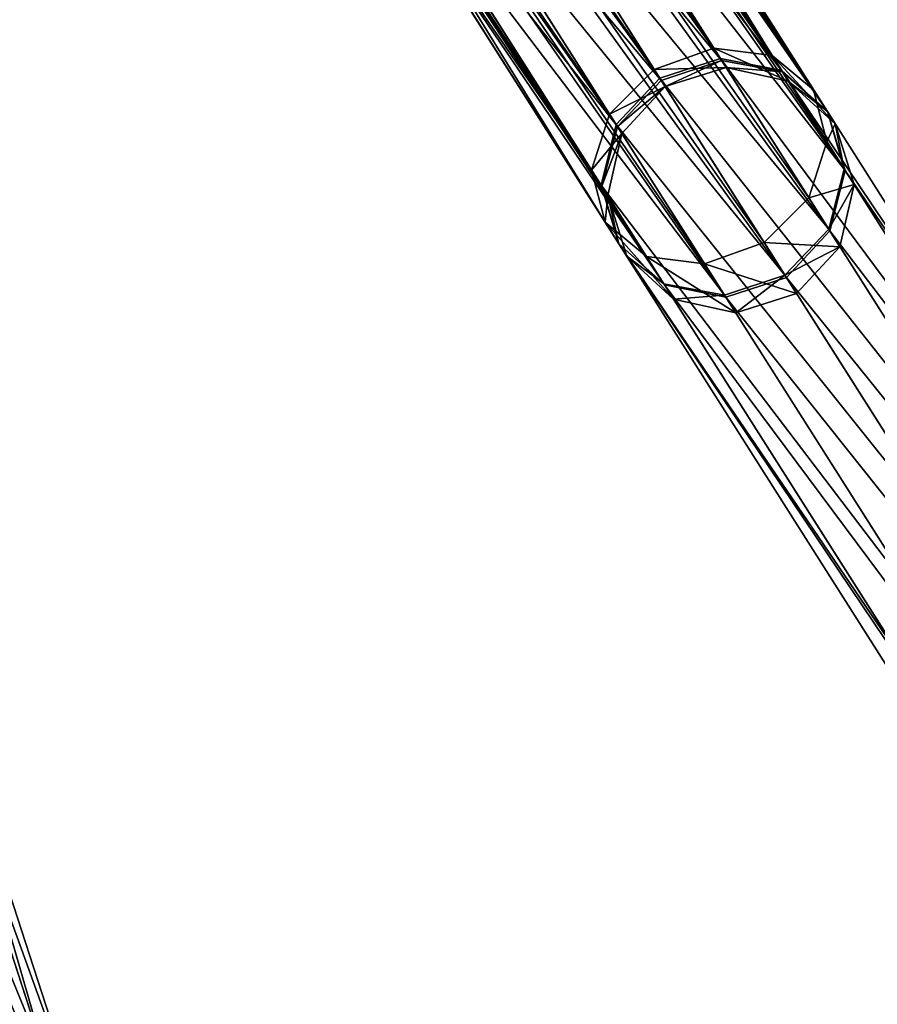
# Model space of a CAD drawing. Header units: millimetres. Extents: x 0 to 316, y 0 to 317.
# Tile 300 of 656: x 176 to 186, y 106 to 118. Entities that reach past the tile are written whole.
import ezdxf

# ---------------------------------------------------------------- set-up
doc = ezdxf.new("R2010")
doc.units = ezdxf.units.MM
doc.header["$LTSCALE"] = 25.4
doc.layers.get('0').update_dxf_attribs({"true_color": 0xff5454})

# ---------------------------------------------------------------- blocks, each defined once
blk = doc.blocks.new('LUKSOR-L-8847.STL')
at = {"color": 250, "true_color": 0x262626}
mesh = blk.add_polyface(dxfattribs=at)
corners = [(17.208, 132.764, 656.481), (26.679, 119.24, 677.559), (17.922, 133.039, 656.349), (25.956, 118.979, 677.672)]
mesh.append_faces([[corners[k] for k in face] for face in [(0, 1, 2), (1, 0, 3)]], dxfattribs={"vtx0": -1, "color": 250})
mesh = blk.add_polyface(dxfattribs=at)
corners = [(17.922, 133.039, 656.349), (27.386, 119.15, 677.253), (18.606, 132.985, 655.986), (26.679, 119.24, 677.559)]
mesh.append_faces([[corners[k] for k in face] for face in [(0, 1, 2), (1, 0, 3)]], dxfattribs={"vtx0": -1, "color": 250})
mesh = blk.add_polyface(dxfattribs=at)
corners = [(19.078, 132.616, 655.491), (27.386, 119.15, 677.253), (27.89, 118.732, 676.834), (18.606, 132.985, 655.986)]
mesh.append_faces([[corners[k] for k in face] for face in [(0, 1, 2), (1, 0, 3)]], dxfattribs={"vtx0": -1, "color": 250})
mesh = blk.add_polyface(dxfattribs=at)
corners = [(25.956, 118.979, 677.672), (16.655, 132.235, 656.349), (25.412, 118.436, 677.559), (17.208, 132.764, 656.481)]
mesh.append_faces([[corners[k] for k in face] for face in [(0, 1, 2), (1, 0, 3)]], dxfattribs={"vtx0": -1, "color": 250})
mesh = blk.add_polyface(dxfattribs=at)
corners = [(19.21, 132.033, 654.996), (27.89, 118.732, 676.834), (28.053, 118.099, 676.415), (19.078, 132.616, 655.491)]
mesh.append_faces([[corners[k] for k in face] for face in [(0, 1, 2), (1, 0, 3)]], dxfattribs={"vtx0": -1, "color": 250})
mesh = blk.add_polyface(dxfattribs=at)
corners = [(25.412, 118.436, 677.559), (16.413, 131.592, 655.986), (25.193, 117.757, 677.253), (16.655, 132.235, 656.349)]
mesh.append_faces([[corners[k] for k in face] for face in [(0, 1, 2), (1, 0, 3)]], dxfattribs={"vtx0": -1, "color": 250})
mesh = blk.add_polyface(dxfattribs=at)
corners = [(18.968, 131.39, 654.634), (28.053, 118.099, 676.415), (27.834, 117.42, 676.109), (19.21, 132.033, 654.996)]
mesh.append_faces([[corners[k] for k in face] for face in [(0, 1, 2), (1, 0, 3)]], dxfattribs={"vtx0": -1, "color": 250})
mesh = blk.add_polyface(dxfattribs=at)
corners = [(25.193, 117.757, 677.253), (16.545, 131.009, 655.491), (25.357, 117.124, 676.834), (16.413, 131.592, 655.986)]
mesh.append_faces([[corners[k] for k in face] for face in [(0, 1, 2), (1, 0, 3)]], dxfattribs={"vtx0": -1, "color": 250})
mesh = blk.add_polyface(dxfattribs=at)
corners = [(18.415, 130.861, 654.501), (27.834, 117.42, 676.109), (27.29, 116.877, 675.997), (18.968, 131.39, 654.634)]
mesh.append_faces([[corners[k] for k in face] for face in [(0, 1, 2), (1, 0, 3)]], dxfattribs={"vtx0": -1, "color": 250})
mesh = blk.add_polyface(dxfattribs=at)
corners = [(25.357, 117.124, 676.834), (17.017, 130.641, 654.996), (25.86, 116.707, 676.415), (16.545, 131.009, 655.491)]
mesh.append_faces([[corners[k] for k in face] for face in [(0, 1, 2), (1, 0, 3)]], dxfattribs={"vtx0": -1, "color": 250})
mesh = blk.add_polyface(dxfattribs=at)
corners = [(27.29, 116.877, 675.997), (17.701, 130.587, 654.634), (18.415, 130.861, 654.501), (26.567, 116.616, 676.109)]
mesh.append_faces([[corners[k] for k in face] for face in [(0, 1, 2), (1, 0, 3)]], dxfattribs={"vtx0": -1, "color": 250})
mesh = blk.add_polyface(dxfattribs=at)
corners = [(26.567, 116.616, 676.109), (17.017, 130.641, 654.996), (17.701, 130.587, 654.634), (25.86, 116.707, 676.415)]
mesh.append_faces([[corners[k] for k in face] for face in [(0, 1, 2), (1, 0, 3)]], dxfattribs={"vtx0": -1, "color": 250})
mesh = blk.add_polyface(dxfattribs=at)
corners = [(19.287, 129.488, 524.926), (26.759, 119.114, 478.08), (26.022, 118.874, 478.022), (20.025, 129.725, 524.972)]
mesh.append_faces([[corners[k] for k in face] for face in [(0, 1, 2), (1, 0, 3)]], dxfattribs={"vtx0": -1, "color": 250})
mesh = blk.add_polyface(dxfattribs=at)
corners = [(20.025, 129.725, 524.972), (27.504, 118.965, 478.24), (26.759, 119.114, 478.08), (20.775, 129.567, 525.096)]
mesh.append_faces([[corners[k] for k in face] for face in [(0, 1, 2), (1, 0, 3)]], dxfattribs={"vtx0": -1, "color": 250})
mesh = blk.add_polyface(dxfattribs=at)
corners = [(20.775, 129.567, 525.096), (28.058, 118.467, 478.459), (27.504, 118.965, 478.24), (21.336, 129.058, 525.265)]
mesh.append_faces([[corners[k] for k in face] for face in [(0, 1, 2), (1, 0, 3)]], dxfattribs={"vtx0": -1, "color": 250})
mesh = blk.add_polyface(dxfattribs=at)
corners = [(18.759, 128.921, 524.972), (26.022, 118.874, 478.022), (25.492, 118.31, 478.08), (19.287, 129.488, 524.926)]
mesh.append_faces([[corners[k] for k in face] for face in [(0, 1, 2), (1, 0, 3)]], dxfattribs={"vtx0": -1, "color": 250})
mesh = blk.add_polyface(dxfattribs=at)
corners = [(28.058, 118.467, 478.459), (21.558, 128.334, 525.435), (28.273, 117.753, 478.677), (21.336, 129.058, 525.265)]
mesh.append_faces([[corners[k] for k in face] for face in [(0, 1, 2), (1, 0, 3)]], dxfattribs={"vtx0": -1, "color": 250})
mesh = blk.add_polyface(dxfattribs=at)
corners = [(18.582, 128.175, 525.096), (25.492, 118.31, 478.08), (25.31, 117.573, 478.24), (18.759, 128.921, 524.972)]
mesh.append_faces([[corners[k] for k in face] for face in [(0, 1, 2), (1, 0, 3)]], dxfattribs={"vtx0": -1, "color": 250})
mesh = blk.add_polyface(dxfattribs=at)
corners = [(28.273, 117.753, 478.677), (21.381, 127.588, 525.559), (28.09, 117.016, 478.837), (21.558, 128.334, 525.435)]
mesh.append_faces([[corners[k] for k in face] for face in [(0, 1, 2), (1, 0, 3)]], dxfattribs={"vtx0": -1, "color": 250})
mesh = blk.add_polyface(dxfattribs=at)
corners = [(18.803, 127.451, 525.265), (25.31, 117.573, 478.24), (25.525, 116.859, 478.459), (18.582, 128.175, 525.096)]
mesh.append_faces([[corners[k] for k in face] for face in [(0, 1, 2), (1, 0, 3)]], dxfattribs={"vtx0": -1, "color": 250})
mesh = blk.add_polyface(dxfattribs=at)
corners = [(28.09, 117.016, 478.837), (20.853, 127.021, 525.604), (27.56, 116.451, 478.896), (21.381, 127.588, 525.559)]
mesh.append_faces([[corners[k] for k in face] for face in [(0, 1, 2), (1, 0, 3)]], dxfattribs={"vtx0": -1, "color": 250})
mesh = blk.add_polyface(dxfattribs=at)
corners = [(26.079, 116.361, 478.677), (18.803, 127.451, 525.265), (25.525, 116.859, 478.459), (19.364, 126.941, 525.435)]
mesh.append_faces([[corners[k] for k in face] for face in [(0, 1, 2), (1, 0, 3)]], dxfattribs={"vtx0": -1, "color": 250})
mesh = blk.add_polyface(dxfattribs=at)
corners = [(27.56, 116.451, 478.896), (20.115, 126.784, 525.559), (26.824, 116.212, 478.837), (20.853, 127.021, 525.604)]
mesh.append_faces([[corners[k] for k in face] for face in [(0, 1, 2), (1, 0, 3)]], dxfattribs={"vtx0": -1, "color": 250})
mesh = blk.add_polyface(dxfattribs=at)
corners = [(26.824, 116.212, 478.837), (19.364, 126.941, 525.435), (26.079, 116.361, 478.677), (20.115, 126.784, 525.559)]
mesh.append_faces([[corners[k] for k in face] for face in [(0, 1, 2), (1, 0, 3)]], dxfattribs={"vtx0": -1, "color": 250})
mesh = blk.add_polyface(dxfattribs=at)
corners = [(22.919, 123.764, 690.215), (26.774, 119.09, 679.115), (26.04, 118.846, 679.043), (23.641, 124.026, 690.328)]
mesh.append_faces([[corners[k] for k in face] for face in [(0, 1, 2), (1, 0, 3)]], dxfattribs={"vtx0": -1, "color": 250})
mesh = blk.add_polyface(dxfattribs=at)
corners = [(23.641, 124.026, 690.328), (27.513, 118.951, 679.31), (26.774, 119.09, 679.115), (24.348, 123.937, 690.636)]
mesh.append_faces([[corners[k] for k in face] for face in [(0, 1, 2), (1, 0, 3)]], dxfattribs={"vtx0": -1, "color": 250})
mesh = blk.add_polyface(dxfattribs=at)
corners = [(24.348, 123.937, 690.636), (28.058, 118.467, 679.578), (27.513, 118.951, 679.31), (24.85, 123.521, 691.058)]
mesh.append_faces([[corners[k] for k in face] for face in [(0, 1, 2), (1, 0, 3)]], dxfattribs={"vtx0": -1, "color": 250})
mesh = blk.add_polyface(dxfattribs=at)
corners = [(22.375, 123.222, 690.328), (26.04, 118.846, 679.043), (25.508, 118.286, 679.115), (22.919, 123.764, 690.215)]
mesh.append_faces([[corners[k] for k in face] for face in [(0, 1, 2), (1, 0, 3)]], dxfattribs={"vtx0": -1, "color": 250})
mesh = blk.add_polyface(dxfattribs=at)
corners = [(28.058, 118.467, 679.578), (25.013, 122.889, 691.48), (28.264, 117.767, 679.845), (24.85, 123.521, 691.058)]
mesh.append_faces([[corners[k] for k in face] for face in [(0, 1, 2), (1, 0, 3)]], dxfattribs={"vtx0": -1, "color": 250})
mesh = blk.add_polyface(dxfattribs=at)
corners = [(22.155, 122.545, 690.636), (25.508, 118.286, 679.115), (25.319, 117.559, 679.31), (22.375, 123.222, 690.328)]
mesh.append_faces([[corners[k] for k in face] for face in [(0, 1, 2), (1, 0, 3)]], dxfattribs={"vtx0": -1, "color": 250})
mesh = blk.add_polyface(dxfattribs=at)
corners = [(28.264, 117.767, 679.845), (24.793, 122.212, 691.788), (28.075, 117.04, 680.04), (25.013, 122.889, 691.48)]
mesh.append_faces([[corners[k] for k in face] for face in [(0, 1, 2), (1, 0, 3)]], dxfattribs={"vtx0": -1, "color": 250})
mesh = blk.add_polyface(dxfattribs=at)
corners = [(22.317, 121.913, 691.058), (25.319, 117.559, 679.31), (25.525, 116.859, 679.578), (22.155, 122.545, 690.636)]
mesh.append_faces([[corners[k] for k in face] for face in [(0, 1, 2), (1, 0, 3)]], dxfattribs={"vtx0": -1, "color": 250})
mesh = blk.add_polyface(dxfattribs=at)
corners = [(28.075, 117.04, 680.04), (24.249, 121.67, 691.901), (27.542, 116.48, 680.112), (24.793, 122.212, 691.788)]
mesh.append_faces([[corners[k] for k in face] for face in [(0, 1, 2), (1, 0, 3)]], dxfattribs={"vtx0": -1, "color": 250})
mesh = blk.add_polyface(dxfattribs=at)
corners = [(26.07, 116.375, 679.845), (22.317, 121.913, 691.058), (25.525, 116.859, 679.578), (22.819, 121.497, 691.48)]
mesh.append_faces([[corners[k] for k in face] for face in [(0, 1, 2), (1, 0, 3)]], dxfattribs={"vtx0": -1, "color": 250})
mesh = blk.add_polyface(dxfattribs=at)
corners = [(27.542, 116.48, 680.112), (23.526, 121.408, 691.788), (26.808, 116.236, 680.04), (24.249, 121.67, 691.901)]
mesh.append_faces([[corners[k] for k in face] for face in [(0, 1, 2), (1, 0, 3)]], dxfattribs={"vtx0": -1, "color": 250})
mesh = blk.add_polyface(dxfattribs=at)
corners = [(26.808, 116.236, 680.04), (22.819, 121.497, 691.48), (26.07, 116.375, 679.845), (23.526, 121.408, 691.788)]
mesh.append_faces([[corners[k] for k in face] for face in [(0, 1, 2), (1, 0, 3)]], dxfattribs={"vtx0": -1, "color": 250})
mesh = blk.add_polyface(dxfattribs=at)
corners = [(25.956, 118.979, 677.672), (26.828, 119.005, 678.315), (26.679, 119.24, 677.559), (26.088, 118.771, 678.338)]
mesh.append_faces([[corners[k] for k in face] for face in [(0, 1, 2), (1, 0, 3)]], dxfattribs={"vtx0": -1, "color": 250})
mesh = blk.add_polyface(dxfattribs=at)
corners = [(26.679, 119.24, 677.559), (27.584, 118.838, 678.253), (27.386, 119.15, 677.253), (26.828, 119.005, 678.315)]
mesh.append_faces([[corners[k] for k in face] for face in [(0, 1, 2), (1, 0, 3)]], dxfattribs={"vtx0": -1, "color": 250})
mesh = blk.add_polyface(dxfattribs=at)
corners = [(26.022, 118.874, 478.022), (30.505, 113.21, 461.243), (29.777, 112.958, 461.148), (26.759, 119.114, 478.08)]
mesh.append_faces([[corners[k] for k in face] for face in [(0, 1, 2), (1, 0, 3)]], dxfattribs={"vtx0": -1, "color": 250})
mesh = blk.add_polyface(dxfattribs=at)
corners = [(26.088, 118.771, 678.338), (26.774, 119.09, 679.115), (26.828, 119.005, 678.315), (26.04, 118.846, 679.043)]
mesh.append_faces([[corners[k] for k in face] for face in [(0, 1, 2), (1, 0, 3)]], dxfattribs={"vtx0": -1, "color": 250})
mesh = blk.add_polyface(dxfattribs=at)
corners = [(26.759, 119.114, 478.08), (31.228, 113.096, 461.502), (30.505, 113.21, 461.243), (27.504, 118.965, 478.24)]
mesh.append_faces([[corners[k] for k in face] for face in [(0, 1, 2), (1, 0, 3)]], dxfattribs={"vtx0": -1, "color": 250})
mesh = blk.add_polyface(dxfattribs=at)
corners = [(26.828, 119.005, 678.315), (27.513, 118.951, 679.31), (27.584, 118.838, 678.253), (26.774, 119.09, 679.115)]
mesh.append_faces([[corners[k] for k in face] for face in [(0, 1, 2), (1, 0, 3)]], dxfattribs={"vtx0": -1, "color": 250})
mesh = blk.add_polyface(dxfattribs=at)
corners = [(27.386, 119.15, 677.253), (28.153, 118.317, 678.168), (27.89, 118.732, 676.834), (27.584, 118.838, 678.253)]
mesh.append_faces([[corners[k] for k in face] for face in [(0, 1, 2), (1, 0, 3)]], dxfattribs={"vtx0": -1, "color": 250})
mesh = blk.add_polyface(dxfattribs=at)
corners = [(26.088, 118.771, 678.338), (25.412, 118.436, 677.559), (25.562, 118.201, 678.315), (25.956, 118.979, 677.672)]
mesh.append_faces([[corners[k] for k in face] for face in [(0, 1, 2), (1, 0, 3)]], dxfattribs={"vtx0": -1, "color": 250})
mesh = blk.add_polyface(dxfattribs=at)
corners = [(27.504, 118.965, 478.24), (31.752, 112.645, 461.856), (31.228, 113.096, 461.502), (28.058, 118.467, 478.459)]
mesh.append_faces([[corners[k] for k in face] for face in [(0, 1, 2), (1, 0, 3)]], dxfattribs={"vtx0": -1, "color": 250})
mesh = blk.add_polyface(dxfattribs=at)
corners = [(25.492, 118.31, 478.08), (29.777, 112.958, 461.148), (29.239, 112.406, 461.243), (26.022, 118.874, 478.022)]
mesh.append_faces([[corners[k] for k in face] for face in [(0, 1, 2), (1, 0, 3)]], dxfattribs={"vtx0": -1, "color": 250})
mesh = blk.add_polyface(dxfattribs=at)
corners = [(25.508, 118.286, 679.115), (26.088, 118.771, 678.338), (25.562, 118.201, 678.315), (26.04, 118.846, 679.043)]
mesh.append_faces([[corners[k] for k in face] for face in [(0, 1, 2), (1, 0, 3)]], dxfattribs={"vtx0": -1, "color": 250})
mesh = blk.add_polyface(dxfattribs=at)
corners = [(27.584, 118.838, 678.253), (28.058, 118.467, 679.578), (28.153, 118.317, 678.168), (27.513, 118.951, 679.31)]
mesh.append_faces([[corners[k] for k in face] for face in [(0, 1, 2), (1, 0, 3)]], dxfattribs={"vtx0": -1, "color": 250})
mesh = blk.add_polyface(dxfattribs=at)
corners = [(28.053, 118.099, 676.415), (28.153, 118.317, 678.168), (28.382, 117.58, 678.082), (27.89, 118.732, 676.834)]
mesh.append_faces([[corners[k] for k in face] for face in [(0, 1, 2), (1, 0, 3)]], dxfattribs={"vtx0": -1, "color": 250})
mesh = blk.add_polyface(dxfattribs=at)
corners = [(25.562, 118.201, 678.315), (25.193, 117.757, 677.253), (25.39, 117.446, 678.253), (25.412, 118.436, 677.559)]
mesh.append_faces([[corners[k] for k in face] for face in [(0, 1, 2), (1, 0, 3)]], dxfattribs={"vtx0": -1, "color": 250})
mesh = blk.add_polyface(dxfattribs=at)
corners = [(28.153, 118.317, 678.168), (28.264, 117.767, 679.845), (28.382, 117.58, 678.082), (28.058, 118.467, 679.578)]
mesh.append_faces([[corners[k] for k in face] for face in [(0, 1, 2), (1, 0, 3)]], dxfattribs={"vtx0": -1, "color": 250})
mesh = blk.add_polyface(dxfattribs=at)
corners = [(31.752, 112.645, 461.856), (28.273, 117.753, 478.677), (31.937, 111.979, 462.21), (28.058, 118.467, 478.459)]
mesh.append_faces([[corners[k] for k in face] for face in [(0, 1, 2), (1, 0, 3)]], dxfattribs={"vtx0": -1, "color": 250})
mesh = blk.add_polyface(dxfattribs=at)
corners = [(25.31, 117.573, 478.24), (29.239, 112.406, 461.243), (29.035, 111.704, 461.502), (25.492, 118.31, 478.08)]
mesh.append_faces([[corners[k] for k in face] for face in [(0, 1, 2), (1, 0, 3)]], dxfattribs={"vtx0": -1, "color": 250})
mesh = blk.add_polyface(dxfattribs=at)
corners = [(25.319, 117.559, 679.31), (25.562, 118.201, 678.315), (25.39, 117.446, 678.253), (25.508, 118.286, 679.115)]
mesh.append_faces([[corners[k] for k in face] for face in [(0, 1, 2), (1, 0, 3)]], dxfattribs={"vtx0": -1, "color": 250})
mesh = blk.add_polyface(dxfattribs=at)
corners = [(27.834, 117.42, 676.109), (28.382, 117.58, 678.082), (28.211, 116.825, 678.02), (28.053, 118.099, 676.415)]
mesh.append_faces([[corners[k] for k in face] for face in [(0, 1, 2), (1, 0, 3)]], dxfattribs={"vtx0": -1, "color": 250})
mesh = blk.add_polyface(dxfattribs=at)
corners = [(28.382, 117.58, 678.082), (28.075, 117.04, 680.04), (28.211, 116.825, 678.02), (28.264, 117.767, 679.845)]
mesh.append_faces([[corners[k] for k in face] for face in [(0, 1, 2), (1, 0, 3)]], dxfattribs={"vtx0": -1, "color": 250})
mesh = blk.add_polyface(dxfattribs=at)
corners = [(25.39, 117.446, 678.253), (25.357, 117.124, 676.834), (25.62, 116.709, 678.168), (25.193, 117.757, 677.253)]
mesh.append_faces([[corners[k] for k in face] for face in [(0, 1, 2), (1, 0, 3)]], dxfattribs={"vtx0": -1, "color": 250})
mesh = blk.add_polyface(dxfattribs=at)
corners = [(31.937, 111.979, 462.21), (28.09, 117.016, 478.837), (31.733, 111.276, 462.469), (28.273, 117.753, 478.677)]
mesh.append_faces([[corners[k] for k in face] for face in [(0, 1, 2), (1, 0, 3)]], dxfattribs={"vtx0": -1, "color": 250})
mesh = blk.add_polyface(dxfattribs=at)
corners = [(25.525, 116.859, 478.459), (29.035, 111.704, 461.502), (29.219, 111.038, 461.856), (25.31, 117.573, 478.24)]
mesh.append_faces([[corners[k] for k in face] for face in [(0, 1, 2), (1, 0, 3)]], dxfattribs={"vtx0": -1, "color": 250})
mesh = blk.add_polyface(dxfattribs=at)
corners = [(25.525, 116.859, 679.578), (25.39, 117.446, 678.253), (25.62, 116.709, 678.168), (25.319, 117.559, 679.31)]
mesh.append_faces([[corners[k] for k in face] for face in [(0, 1, 2), (1, 0, 3)]], dxfattribs={"vtx0": -1, "color": 250})
mesh = blk.add_polyface(dxfattribs=at)
corners = [(27.29, 116.877, 675.997), (28.211, 116.825, 678.02), (27.685, 116.255, 677.997), (27.834, 117.42, 676.109)]
mesh.append_faces([[corners[k] for k in face] for face in [(0, 1, 2), (1, 0, 3)]], dxfattribs={"vtx0": -1, "color": 250})
mesh = blk.add_polyface(dxfattribs=at)
corners = [(26.189, 116.188, 678.082), (25.357, 117.124, 676.834), (25.86, 116.707, 676.415), (25.62, 116.709, 678.168)]
mesh.append_faces([[corners[k] for k in face] for face in [(0, 1, 2), (1, 0, 3)]], dxfattribs={"vtx0": -1, "color": 250})
mesh = blk.add_polyface(dxfattribs=at)
corners = [(28.211, 116.825, 678.02), (27.542, 116.48, 680.112), (27.685, 116.255, 677.997), (28.075, 117.04, 680.04)]
mesh.append_faces([[corners[k] for k in face] for face in [(0, 1, 2), (1, 0, 3)]], dxfattribs={"vtx0": -1, "color": 250})
mesh = blk.add_polyface(dxfattribs=at)
corners = [(31.733, 111.276, 462.469), (27.56, 116.451, 478.896), (31.194, 110.725, 462.564), (28.09, 117.016, 478.837)]
mesh.append_faces([[corners[k] for k in face] for face in [(0, 1, 2), (1, 0, 3)]], dxfattribs={"vtx0": -1, "color": 250})
mesh = blk.add_polyface(dxfattribs=at)
corners = [(26.07, 116.375, 679.845), (25.62, 116.709, 678.168), (26.189, 116.188, 678.082), (25.525, 116.859, 679.578)]
mesh.append_faces([[corners[k] for k in face] for face in [(0, 1, 2), (1, 0, 3)]], dxfattribs={"vtx0": -1, "color": 250})
mesh = blk.add_polyface(dxfattribs=at)
corners = [(29.743, 110.587, 462.21), (25.525, 116.859, 478.459), (29.219, 111.038, 461.856), (26.079, 116.361, 478.677)]
mesh.append_faces([[corners[k] for k in face] for face in [(0, 1, 2), (1, 0, 3)]], dxfattribs={"vtx0": -1, "color": 250})
mesh = blk.add_polyface(dxfattribs=at)
corners = [(27.685, 116.255, 677.997), (26.567, 116.616, 676.109), (27.29, 116.877, 675.997), (26.945, 116.022, 678.02)]
mesh.append_faces([[corners[k] for k in face] for face in [(0, 1, 2), (1, 0, 3)]], dxfattribs={"vtx0": -1, "color": 250})
mesh = blk.add_polyface(dxfattribs=at)
corners = [(26.945, 116.022, 678.02), (25.86, 116.707, 676.415), (26.567, 116.616, 676.109), (26.189, 116.188, 678.082)]
mesh.append_faces([[corners[k] for k in face] for face in [(0, 1, 2), (1, 0, 3)]], dxfattribs={"vtx0": -1, "color": 250})
mesh = blk.add_polyface(dxfattribs=at)
corners = [(27.542, 116.48, 680.112), (26.945, 116.022, 678.02), (27.685, 116.255, 677.997), (26.808, 116.236, 680.04)]
mesh.append_faces([[corners[k] for k in face] for face in [(0, 1, 2), (1, 0, 3)]], dxfattribs={"vtx0": -1, "color": 250})
mesh = blk.add_polyface(dxfattribs=at)
corners = [(31.194, 110.725, 462.564), (26.824, 116.212, 478.837), (30.466, 110.472, 462.469), (27.56, 116.451, 478.896)]
mesh.append_faces([[corners[k] for k in face] for face in [(0, 1, 2), (1, 0, 3)]], dxfattribs={"vtx0": -1, "color": 250})
mesh = blk.add_polyface(dxfattribs=at)
corners = [(26.808, 116.236, 680.04), (26.189, 116.188, 678.082), (26.945, 116.022, 678.02), (26.07, 116.375, 679.845)]
mesh.append_faces([[corners[k] for k in face] for face in [(0, 1, 2), (1, 0, 3)]], dxfattribs={"vtx0": -1, "color": 250})
mesh = blk.add_polyface(dxfattribs=at)
corners = [(30.466, 110.472, 462.469), (26.079, 116.361, 478.677), (29.743, 110.587, 462.21), (26.824, 116.212, 478.837)]
mesh.append_faces([[corners[k] for k in face] for face in [(0, 1, 2), (1, 0, 3)]], dxfattribs={"vtx0": -1, "color": 250})
mesh = blk.add_polyface(dxfattribs=at)
corners = [(15.78, 113.74, 478.08), (18.613, 106.799, 461.502), (17.941, 107.09, 461.243), (16.465, 113.41, 478.24)]
mesh.append_faces([[corners[k] for k in face] for face in [(0, 1, 2), (1, 0, 3)]], dxfattribs={"vtx0": -1, "color": 250})
mesh = blk.add_polyface(dxfattribs=at)
corners = [(18.613, 106.799, 461.502), (16.877, 112.79, 478.459), (19.008, 106.233, 461.856), (16.465, 113.41, 478.24)]
mesh.append_faces([[corners[k] for k in face] for face in [(0, 1, 2), (1, 0, 3)]], dxfattribs={"vtx0": -1, "color": 250})
mesh = blk.add_polyface(dxfattribs=at)
corners = [(19.008, 106.233, 461.856), (16.908, 112.046, 478.677), (19.021, 105.542, 462.21), (16.877, 112.79, 478.459)]
mesh.append_faces([[corners[k] for k in face] for face in [(0, 1, 2), (1, 0, 3)]], dxfattribs={"vtx0": -1, "color": 250})
mesh = blk.add_polyface(dxfattribs=at)
corners = [(19.021, 105.542, 462.21), (16.548, 111.376, 478.837), (18.649, 104.912, 462.469), (16.908, 112.046, 478.677)]
mesh.append_faces([[corners[k] for k in face] for face in [(0, 1, 2), (1, 0, 3)]], dxfattribs={"vtx0": -1, "color": 250})
mesh = blk.add_polyface(dxfattribs=at)
corners = [(16.548, 111.376, 478.837), (17.99, 104.511, 462.564), (18.649, 104.912, 462.469), (15.894, 110.962, 478.896)]
mesh.append_faces([[corners[k] for k in face] for face in [(0, 1, 2), (1, 0, 3)]], dxfattribs={"vtx0": -1, "color": 250})

msp = doc.modelspace()

# ---------------------------------------------------------------- block references
at = {"color": 0}
msp.add_blockref('LUKSOR-L-8847.STL', (157.356, -1.586, -12.747), dxfattribs=at)

doc.saveas('drawing.dxf')
